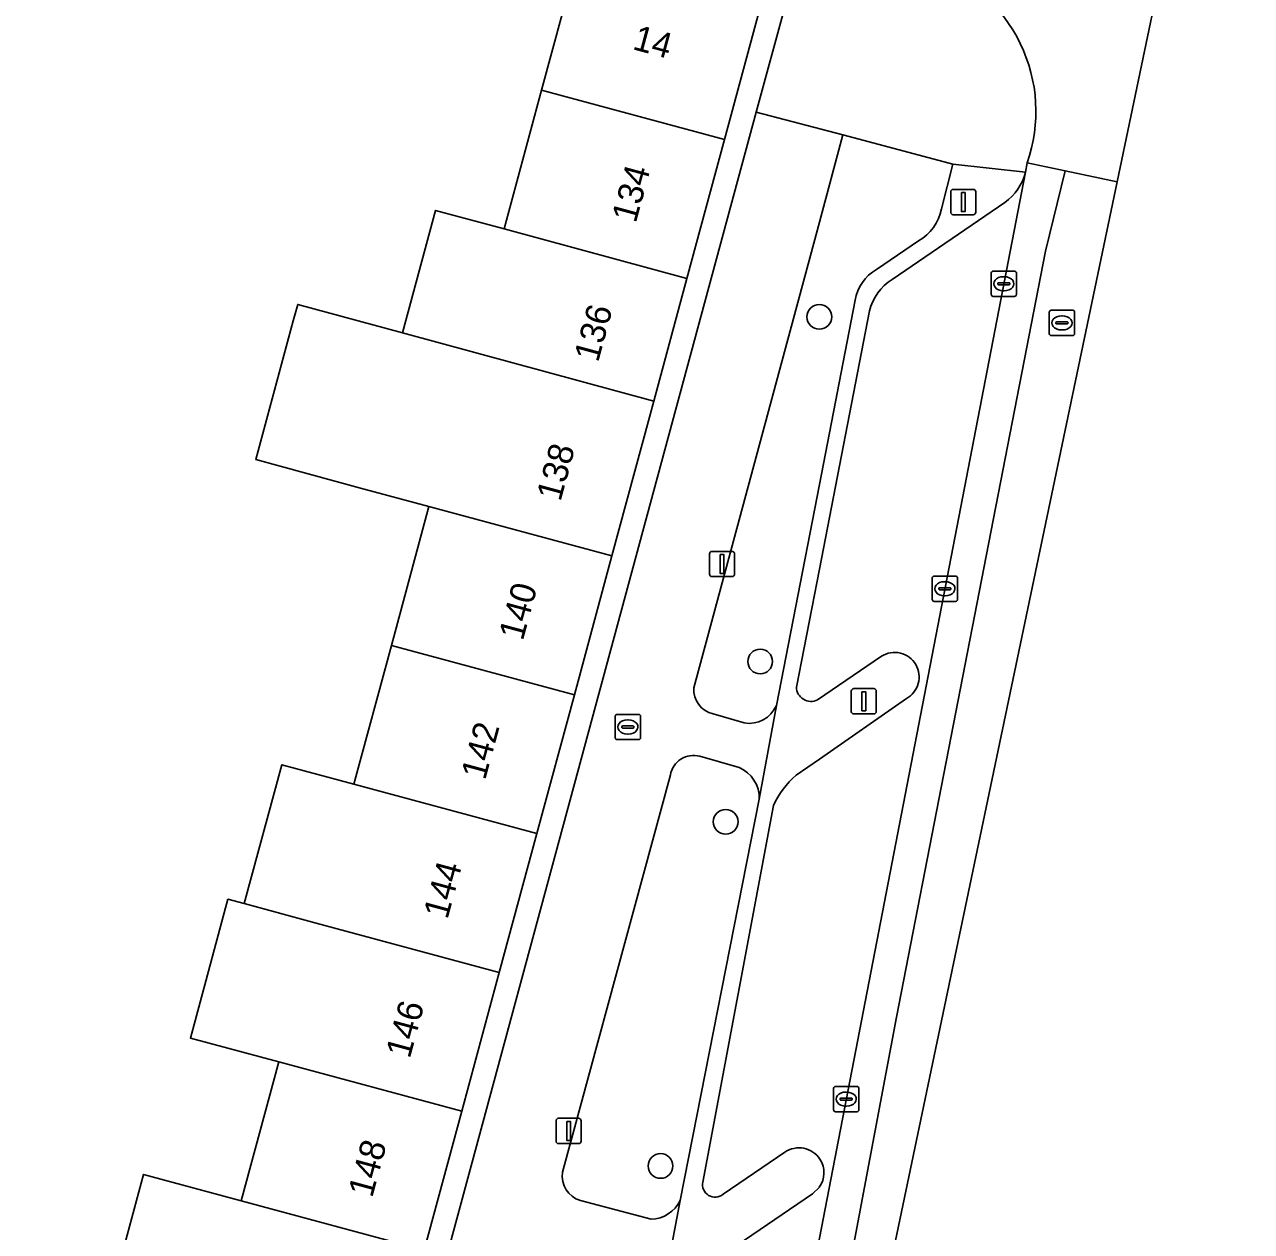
# Model space of a CAD drawing. Extents: x 159053 to 160042, y 380449 to 381423.
# Drawn here: x 159968.54 to 160017.1, y 381056.88 to 381104.65 of the extents above; entities that cross this region are included whole.
import ezdxf

# ---------------------------------------------------------------- set-up
doc = ezdxf.new("R2010")
doc.units = 0
for name, color, linetype in [('IMGEO_Boom', 7, 'Continuous'), ('IMGEO_Brandkraan', 7, 'Continuous'), ('IMGEO_Erf', 7, 'Continuous'), ('IMGEO_Groenvoorziening', 7, 'Continuous'), ('IMGEO_Kolk', 7, 'Continuous'), ('IMGEO_Lichtmast', 7, 'Continuous'), ('IMGEO_Pand', 7, 'Continuous'), ('IMGEO_Pand_nummerreeks', 7, 'Continuous'), ('IMGEO_Parkeervlak_open', 7, 'Continuous'), ('IMGEO_Rijbaan_lokaal_gesloten', 7, 'Continuous'), ('IMGEO_Rijbaan_lokaal_open', 7, 'Continuous'), ('IMGEO_Rioolput', 7, 'Continuous'), ('IMGEO_Voetpad_open', 7, 'Continuous')]:
    doc.layers.add(name, color=color, linetype=linetype)

msp = doc.modelspace()

# ---------------------------------------------------------------- linework, layer by layer
at = {"layer": 'IMGEO_Boom'}
for centre in [(159999.999, 381093.082), (159997.66, 381079.442), (159996.293, 381073.098), (159993.715, 381059.477)]:
    msp.add_circle(centre, 0.489, dxfattribs=at)
at = {"layer": 'IMGEO_Brandkraan'}
for p, q in [((159991.996, 381077.35), (159992.848, 381077.35)), ((159991.921, 381076.424), (159991.921, 381077.276)), ((159992.223, 381076.893), (159992.621, 381076.893)), ((159992.409, 381077.13), (159992.434, 381077.13)), ((159992.922, 381077.276), (159992.922, 381076.424)), ((159992.18, 381076.844), (159992.18, 381076.856)), ((159992.618, 381076.807), (159992.22, 381076.807)), ((159992.432, 381076.57), (159992.407, 381076.57)), ((159992.664, 381076.856), (159992.664, 381076.844)), ((159992.848, 381076.35), (159991.996, 381076.35))]:
    msp.add_line(p, q, dxfattribs=at)
for points in [[(159991.996, 381077.35), (159992.848, 381077.35)], [(159991.921, 381076.424), (159991.921, 381077.276)], [(159992.922, 381077.276), (159992.922, 381076.424)], [(159992.848, 381076.35), (159991.996, 381076.35)]]:
    msp.add_lwpolyline(points, dxfattribs=at)
for centre, radius, start, end in [((159991.998, 381077.274), 0.0765, 91.552, 178.448), ((159991.998, 381077.274), 0.0765, 91.552, 178.448), ((159992.846, 381077.274), 0.0765, 1.552, 88.448), ((159992.846, 381077.274), 0.0765, 1.552, 88.448), ((159992.22, 381076.853), 0.0403, 85.8775, 175.7526), ((159992.625, 381076.855), 0.0386, 1.7309, 96.639), ((159991.998, 381076.426), 0.0765, 181.552, 268.448), ((159991.998, 381076.426), 0.0765, 181.552, 268.448), ((159992.217, 381076.843), 0.0366, 178.938, 274.7102), ((159992.621, 381076.85), 0.043, 264.8664, 352.4533), ((159992.846, 381076.426), 0.0765, 271.552, 358.448), ((159992.846, 381076.426), 0.0765, 271.552, 358.448)]:
    msp.add_arc(centre, radius, start, end, dxfattribs=at)
for centre, major_axis, ratio, start_param, end_param in [((159992.408, 381076.85), (-0.387, 0.002), 0.722429, 4.712389, 7.853982), ((159992.433, 381076.85), (-0.39, 0.002), 0.717154, 1.570796, 4.712389)]:
    msp.add_ellipse(centre, major_axis=major_axis, ratio=ratio, start_param=start_param, end_param=end_param, dxfattribs=at)
at = {"layer": 'IMGEO_Erf'}
msp.add_lwpolyline([(159997.503, 381101.182), (159998.668, 381105.489), (159997.757, 381105.678), (159996.249, 381100.103), (159994.762, 381094.607), (159993.448, 381089.75), (159993.276, 381089.113), (159991.79, 381083.619), (159990.304, 381078.124), (159988.818, 381072.63), (159987.331, 381067.135), (159985.845, 381061.64), (159984.359, 381056.145), (159982.873, 381050.651), (159981.386, 381045.156), (159979.9, 381039.662), (159978.414, 381034.168), (159976.928, 381028.674), (159975.379, 381022.947), (159976.292, 381022.755)], close=True, dxfattribs=at)
for points in [[(159976.596, 381070.033), (159977.239, 381069.859), (159978.722, 381075.356), (159981.577, 381074.585), (159983.063, 381080.08), (159984.548, 381085.574), (159981.841, 381086.305), (159977.696, 381087.431), (159979.182, 381092.925), (159979.358, 381093.577), (159983.503, 381092.451), (159984.813, 381097.294), (159987.52, 381096.563), (159989.006, 381102.058), (159989.86, 381105.214)], [(159968.117, 381048.741), (159970.285, 381048.155), (159974.147, 381047.112), (159974.857, 381049.738), (159970.994, 381050.781), (159971.769, 381053.649), (159973.254, 381059.145), (159977.118, 381058.101), (159978.604, 381063.595), (159975.11, 381064.538), (159976.596, 381070.033)]]:
    msp.add_lwpolyline(points, dxfattribs=at)
at = {"layer": 'IMGEO_Groenvoorziening'}
for points in [[(160004.834, 381097.352), (160005.286, 381099.122), (160003.755, 381099.531), (160000.931, 381100.285), (160000, 381096.829), (159995.035, 381078.399)], [(160002.258, 381094.959), (160003.93, 381096.085)], [(159998.301, 381077.705), (160000, 381086.442), (160001.419, 381093.74)], [(159995.804, 381077.376), (159997.024, 381077.009)], [(159996.821, 381075.248), (159995.264, 381075.69)], [(159994.105, 381074.958), (159989.839, 381059.226)], [(159994.496, 381058.107), (159997.625, 381073.994)], [(159990.542, 381058.116), (159993.341, 381057.366)]]:
    msp.add_lwpolyline(points, dxfattribs=at)
for centre, radius, start, end in [((160002.951, 381097.74), 1.923, 300.6145, 348.3701), ((160003.153, 381093.445), 1.759, 120.5793, 170.3439), ((159995.992, 381078.318), 0.96, 175.1411, 258.7241), ((159997.213, 381078.182), 1.188, 260.8665, 336.3167), ((159995.022, 381074.79), 0.932, 74.9332, 169.6181), ((159996.289, 381074.022), 1.336, 358.7955, 66.5363), ((159990.801, 381059.058), 0.977, 170.0736, 254.6213), ((159993.299, 381058.703), 1.338, 271.8204, 333.5447)]:
    msp.add_arc(centre, radius, start, end, dxfattribs=at)
at = {"layer": 'IMGEO_Kolk'}
for p, q in [((160006.876, 381094.891), (160007.728, 381094.891)), ((160006.801, 381093.965), (160006.801, 381094.817)), ((160007.06, 381094.385), (160007.06, 381094.397)), ((160007.498, 381094.348), (160007.1, 381094.348)), ((160007.103, 381094.434), (160007.501, 381094.434)), ((160007.289, 381094.671), (160007.314, 381094.671)), ((160007.544, 381094.397), (160007.544, 381094.385)), ((160007.802, 381094.817), (160007.802, 381093.965)), ((160007.728, 381093.891), (160006.876, 381093.891)), ((160007.312, 381094.111), (160007.287, 381094.111)), ((160004.467, 381081.895), (160004.467, 381082.747)), ((160004.542, 381082.821), (160005.394, 381082.821)), ((160005.468, 381082.747), (160005.468, 381081.895)), ((160004.726, 381082.315), (160004.726, 381082.327)), ((160005.164, 381082.278), (160004.766, 381082.278)), ((160004.769, 381082.364), (160005.167, 381082.364)), ((160004.955, 381082.601), (160004.98, 381082.601)), ((160005.21, 381082.327), (160005.21, 381082.315)), ((160005.394, 381081.821), (160004.542, 381081.821)), ((160004.978, 381082.041), (160004.953, 381082.041)), ((160000.562, 381061.695), (160000.562, 381062.547)), ((160000.637, 381062.621), (160001.489, 381062.621)), ((160001.05, 381062.401), (160001.075, 381062.401)), ((160001.563, 381062.547), (160001.563, 381061.695)), ((160000.821, 381062.115), (160000.821, 381062.127)), ((160001.259, 381062.078), (160000.861, 381062.078)), ((160000.864, 381062.164), (160001.262, 381062.164)), ((160001.073, 381061.841), (160001.048, 381061.841)), ((160001.305, 381062.127), (160001.305, 381062.115)), ((160001.489, 381061.621), (160000.637, 381061.621))]:
    msp.add_line(p, q, dxfattribs=at)
for points in [[(160006.876, 381094.891), (160007.728, 381094.891)], [(160006.801, 381093.965), (160006.801, 381094.817)], [(160007.802, 381094.817), (160007.802, 381093.965)], [(160007.728, 381093.891), (160006.876, 381093.891)], [(160004.467, 381081.895), (160004.467, 381082.747)], [(160004.542, 381082.821), (160005.394, 381082.821)], [(160005.468, 381082.747), (160005.468, 381081.895)], [(160005.394, 381081.821), (160004.542, 381081.821)], [(160000.562, 381061.695), (160000.562, 381062.547)], [(160000.637, 381062.621), (160001.489, 381062.621)], [(160001.563, 381062.547), (160001.563, 381061.695)], [(160001.489, 381061.621), (160000.637, 381061.621)]]:
    msp.add_lwpolyline(points, dxfattribs=at)
for centre, radius, start, end in [((160006.878, 381094.815), 0.0765, 91.552, 178.448), ((160006.878, 381094.815), 0.0765, 91.552, 178.448), ((160007.726, 381094.815), 0.0765, 1.552, 88.448), ((160007.726, 381094.815), 0.0765, 1.552, 88.448), ((160007.1, 381094.394), 0.0403, 85.8775, 175.7526), ((160007.097, 381094.384), 0.0366, 178.938, 274.7102), ((160007.501, 381094.391), 0.043, 264.8664, 352.4533), ((160007.505, 381094.396), 0.0386, 1.7309, 96.639), ((160006.878, 381093.967), 0.0765, 181.552, 268.448), ((160006.878, 381093.967), 0.0765, 181.552, 268.448), ((160007.726, 381093.967), 0.0765, 271.552, 358.448), ((160007.726, 381093.967), 0.0765, 271.552, 358.448), ((160004.544, 381082.745), 0.0765, 91.552, 178.448), ((160004.544, 381082.745), 0.0765, 91.552, 178.448), ((160005.392, 381082.745), 0.0765, 1.552, 88.448), ((160005.392, 381082.745), 0.0765, 1.552, 88.448), ((160004.766, 381082.324), 0.0403, 85.8775, 175.7526), ((160004.763, 381082.314), 0.0366, 178.938, 274.7102), ((160005.167, 381082.321), 0.043, 264.8664, 352.4533), ((160005.171, 381082.326), 0.0386, 1.7309, 96.639), ((160004.544, 381081.897), 0.0765, 181.552, 268.448), ((160004.544, 381081.897), 0.0765, 181.552, 268.448), ((160005.392, 381081.897), 0.0765, 271.552, 358.448), ((160005.392, 381081.897), 0.0765, 271.552, 358.448), ((160000.639, 381062.545), 0.0765, 91.552, 178.448), ((160000.639, 381062.545), 0.0765, 91.552, 178.448), ((160001.487, 381062.545), 0.0765, 1.552, 88.448), ((160001.487, 381062.545), 0.0765, 1.552, 88.448), ((160000.861, 381062.124), 0.0403, 85.8775, 175.7526), ((160000.858, 381062.114), 0.0366, 178.938, 274.7102), ((160001.262, 381062.121), 0.043, 264.8664, 352.4533), ((160001.266, 381062.126), 0.0386, 1.7309, 96.639), ((160000.639, 381061.697), 0.0765, 181.552, 268.448), ((160000.639, 381061.697), 0.0765, 181.552, 268.448), ((160001.487, 381061.697), 0.0765, 271.552, 358.448), ((160001.487, 381061.697), 0.0765, 271.552, 358.448)]:
    msp.add_arc(centre, radius, start, end, dxfattribs=at)
for centre, major_axis, ratio, start_param, end_param in [((160007.288, 381094.391), (-0.387, 0.002), 0.722429, 4.712389, 7.853982), ((160007.313, 381094.391), (-0.39, 0.002), 0.717154, 1.570796, 4.712389), ((160004.954, 381082.321), (-0.387, 0.002), 0.722429, 4.712389, 7.853982), ((160004.979, 381082.321), (-0.39, 0.002), 0.717154, 1.570796, 4.712389), ((160001.049, 381062.121), (-0.387, 0.002), 0.722429, 4.712389, 7.853982), ((160001.074, 381062.121), (-0.39, 0.002), 0.717154, 1.570796, 4.712389)]:
    msp.add_ellipse(centre, major_axis=major_axis, ratio=ratio, start_param=start_param, end_param=end_param, dxfattribs=at)
at = {"layer": 'IMGEO_Lichtmast'}
for p, q in [((160005.201, 381097.227), (160005.201, 381098.027)), ((160005.201, 381098.027), (160005.201, 381097.227)), ((160005.301, 381098.127), (160006.091, 381098.127)), ((160006.091, 381098.127), (160005.301, 381098.127)), ((160006.191, 381098.027), (160006.191, 381097.227)), ((160006.191, 381097.227), (160006.191, 381098.027)), ((160006.091, 381097.127), (160005.301, 381097.127)), ((160005.301, 381097.127), (160006.091, 381097.127)), ((159995.654, 381082.902), (159995.654, 381083.702)), ((159995.654, 381083.702), (159995.654, 381082.902)), ((159995.754, 381083.802), (159996.544, 381083.802)), ((159996.544, 381083.802), (159995.754, 381083.802)), ((159996.644, 381083.702), (159996.644, 381082.902)), ((159996.644, 381082.902), (159996.644, 381083.702)), ((159996.544, 381082.802), (159995.754, 381082.802)), ((159995.754, 381082.802), (159996.544, 381082.802)), ((160001.364, 381078.368), (160002.154, 381078.368)), ((160002.154, 381078.368), (160001.364, 381078.368)), ((160001.264, 381077.468), (160001.264, 381078.268)), ((160001.264, 381078.268), (160001.264, 381077.468)), ((160002.254, 381078.268), (160002.254, 381077.468)), ((160002.254, 381077.468), (160002.254, 381078.268)), ((160002.154, 381077.368), (160001.364, 381077.368)), ((160001.364, 381077.368), (160002.154, 381077.368)), ((159989.681, 381061.362), (159990.471, 381061.362)), ((159990.471, 381061.362), (159989.681, 381061.362)), ((159989.581, 381060.462), (159989.581, 381061.262)), ((159989.581, 381061.262), (159989.581, 381060.462)), ((159990.571, 381061.262), (159990.571, 381060.462)), ((159990.571, 381060.462), (159990.571, 381061.262)), ((159990.471, 381060.362), (159989.681, 381060.362)), ((159989.681, 381060.362), (159990.471, 381060.362))]:
    msp.add_line(p, q, dxfattribs=at)
for points in [[(160005.621, 381098.002), (160005.771, 381098.002), (160005.771, 381097.252), (160005.621, 381097.252), (160005.621, 381098.002)], [(159996.074, 381083.677), (159996.224, 381083.677), (159996.224, 381082.927), (159996.074, 381082.927), (159996.074, 381083.677)], [(160001.684, 381078.243), (160001.834, 381078.243), (160001.834, 381077.493), (160001.684, 381077.493), (160001.684, 381078.243)], [(159990.001, 381061.237), (159990.151, 381061.237), (159990.151, 381060.487), (159990.001, 381060.487), (159990.001, 381061.237)]]:
    msp.add_lwpolyline(points, dxfattribs=at)
for centre, start, end in [((160005.301, 381098.027), 90, 180), ((160005.301, 381098.027), 90, 180), ((160006.091, 381098.027), 0, 90), ((160006.091, 381098.027), 360, 90), ((160005.301, 381097.227), 180, 270), ((160005.301, 381097.227), 180, 270), ((160006.091, 381097.227), 270, 0), ((160006.091, 381097.227), 270, 0), ((159995.754, 381083.702), 90, 180), ((159995.754, 381083.702), 90, 180), ((159996.544, 381083.702), 0, 90), ((159996.544, 381083.702), 360, 90), ((159995.754, 381082.902), 180, 270), ((159995.754, 381082.902), 180, 270), ((159996.544, 381082.902), 270, 0), ((159996.544, 381082.902), 270, 0), ((160001.364, 381078.268), 90, 180), ((160001.364, 381078.268), 90, 180), ((160002.154, 381078.268), 0, 90), ((160002.154, 381078.268), 360, 90), ((160001.364, 381077.468), 180, 270), ((160001.364, 381077.468), 180, 270), ((160002.154, 381077.468), 270, 0), ((160002.154, 381077.468), 270, 0), ((159989.681, 381061.262), 90, 180), ((159989.681, 381061.262), 90, 180), ((159990.471, 381061.262), 0, 90), ((159990.471, 381061.262), 360, 90), ((159989.681, 381060.462), 180, 270), ((159989.681, 381060.462), 180, 270), ((159990.471, 381060.462), 270, 0), ((159990.471, 381060.462), 270, 0)]:
    msp.add_arc(centre, 0.1, start, end, dxfattribs=at)
at = {"layer": 'IMGEO_Pand'}
for points in [[(159996.249, 381100.103), (159997.757, 381105.678), (159986.715, 381108.664), (159986.065, 381106.259), (159989.86, 381105.214), (159989.006, 381102.058)], [(159994.762, 381094.607), (159996.249, 381100.103), (159989.006, 381102.058), (159987.52, 381096.563)], [(159994.762, 381094.607), (159987.52, 381096.563), (159984.813, 381097.294), (159983.503, 381092.451), (159993.448, 381089.75)], [(159993.276, 381089.113), (159993.448, 381089.75), (159983.503, 381092.451), (159979.358, 381093.577), (159979.182, 381092.925), (159977.696, 381087.431), (159981.841, 381086.305), (159984.548, 381085.574), (159991.79, 381083.619)], [(159983.063, 381080.08), (159990.304, 381078.124), (159991.79, 381083.619), (159984.548, 381085.574)], [(159983.063, 381080.08), (159981.577, 381074.585), (159988.818, 381072.63), (159990.304, 381078.124)], [(159988.818, 381072.63), (159981.577, 381074.585), (159978.722, 381075.356), (159977.239, 381069.859), (159980.091, 381069.09), (159987.331, 381067.135)], [(159987.331, 381067.135), (159980.091, 381069.09), (159977.239, 381069.859), (159976.596, 381070.033), (159975.11, 381064.538), (159978.604, 381063.595), (159985.845, 381061.64)], [(159978.604, 381063.595), (159977.118, 381058.101), (159984.359, 381056.145), (159985.845, 381061.64)], [(159984.359, 381056.145), (159977.118, 381058.101), (159973.254, 381059.145), (159971.769, 381053.649), (159975.633, 381052.606), (159982.873, 381050.651)]]:
    msp.add_lwpolyline(points, close=True, dxfattribs=at)
at = {"layer": 'IMGEO_Parkeervlak_open'}
for points in [[(159994.509, 381028.075), (160000, 381056.621), (160008.157, 381098.807)], [(160007.346, 381097.611), (160002.882, 381094.566)], [(160001.989, 381093.32), (160000, 381083.102), (159999.091, 381078.432)], [(159999.93, 381077.923), (160002.459, 381079.648)], [(160003.447, 381077.977), (160000, 381075.577), (159999.084, 381074.939)], [(159998.183, 381073.744), (159995.386, 381058.84)], [(159996.194, 381058.357), (159998.634, 381060.021)], [(160000, 381058.631), (159999.723, 381058.369), (159995.256, 381055.321)]]:
    msp.add_lwpolyline(points, dxfattribs=at)
for centre, radius, start, end in [((160006.094, 381099.333), 2.129, 306.0224, 345.6957), ((160003.957, 381092.852), 2.023, 122.1057, 166.6365), ((160002.983, 381078.838), 0.964, 30.0993, 122.9029), ((160002.984, 381078.828), 0.968, 298.5473, 30.6903), ((159999.672, 381078.443), 0.581, 181.1199, 296.3918), ((160001.252, 381072.367), 3.363, 130.1296, 155.8397), ((159999.194, 381059.201), 0.993, 33.2915, 124.3266), ((159999.194, 381059.206), 0.99, 324.4756, 33.0582), ((159995.876, 381058.743), 0.5, 168.8287, 309.4317)]:
    msp.add_arc(centre, radius, start, end, dxfattribs=at)
at = {"layer": 'IMGEO_Rijbaan_lokaal_gesloten'}
for points in [[(160003.048, 381065.36), (160008.945, 381095.683), (160009.735, 381098.858), (160008.226, 381099.179), (160008.157, 381098.807), (160000, 381056.621), (159994.509, 381028.075), (159993.962, 381025.323), (159995.456, 381025.02), (159995.883, 381027.234)], [(159996.492, 381024.81), (159998.48, 381034.852), (160011.786, 381098.422), (160011.786, 381098.422), (160009.735, 381098.858), (160008.945, 381095.683), (160003.048, 381065.36), (159995.883, 381027.234), (159995.456, 381025.02), (159996.492, 381024.81)]]:
    msp.add_lwpolyline(points, close=True, dxfattribs=at)
at = {"layer": 'IMGEO_Rijbaan_lokaal_open'}
for points in [[(160011.786, 381098.422), (160015.579, 381116.542), (160017.102, 381119.905), (160015.49, 381120.376), (160014.126, 381120.775), (160011.615, 381113.616)], [(160008.226, 381099.179), (160009.735, 381098.858), (160011.786, 381098.422), (160011.786, 381098.422)]]:
    msp.add_lwpolyline(points, dxfattribs=at)
msp.add_arc((160002.421, 381101.212), 6.15, 340.6952, 71.1853, dxfattribs=at)
at = {"layer": 'IMGEO_Rioolput'}
for p, q in [((160009.1, 381092.418), (160009.1, 381093.27)), ((160009.175, 381093.344), (160010.027, 381093.344)), ((160009.588, 381093.124), (160009.613, 381093.124)), ((160010.101, 381093.27), (160010.101, 381092.418)), ((160009.359, 381092.838), (160009.359, 381092.85)), ((160009.797, 381092.801), (160009.399, 381092.801)), ((160009.402, 381092.887), (160009.8, 381092.887)), ((160009.611, 381092.564), (160009.586, 381092.564)), ((160009.843, 381092.85), (160009.843, 381092.838)), ((160010.027, 381092.344), (160009.175, 381092.344))]:
    msp.add_line(p, q, dxfattribs=at)
for points in [[(160009.1, 381092.418), (160009.1, 381093.27)], [(160009.175, 381093.344), (160010.027, 381093.344)], [(160010.101, 381093.27), (160010.101, 381092.418)], [(160010.027, 381092.344), (160009.175, 381092.344)]]:
    msp.add_lwpolyline(points, dxfattribs=at)
for centre, radius, start, end in [((160009.177, 381093.268), 0.0765, 91.552, 178.448), ((160009.177, 381093.268), 0.0765, 91.552, 178.448), ((160009.804, 381092.849), 0.0386, 1.7309, 96.639), ((160010.025, 381093.268), 0.0765, 1.552, 88.448), ((160010.025, 381093.268), 0.0765, 1.552, 88.448), ((160009.177, 381092.42), 0.0765, 181.552, 268.448), ((160009.177, 381092.42), 0.0765, 181.552, 268.448), ((160009.399, 381092.847), 0.0403, 85.8775, 175.7526), ((160009.396, 381092.837), 0.0366, 178.938, 274.7102), ((160009.8, 381092.844), 0.043, 264.8664, 352.4533), ((160010.025, 381092.42), 0.0765, 271.552, 358.448), ((160010.025, 381092.42), 0.0765, 271.552, 358.448)]:
    msp.add_arc(centre, radius, start, end, dxfattribs=at)
for centre, major_axis, ratio, start_param, end_param in [((160009.587, 381092.844), (-0.387, 0.002), 0.722429, 4.712389, 7.853982), ((160009.612, 381092.844), (-0.39, 0.002), 0.717154, 1.570796, 4.712389)]:
    msp.add_ellipse(centre, major_axis=major_axis, ratio=ratio, start_param=start_param, end_param=end_param, dxfattribs=at)
at = {"layer": 'IMGEO_Voetpad_open'}
for points in [[(159938.32, 381135.838), (159939.17, 381133.166), (159954.139, 381126.23), (159953.995, 381125.49), (159926.119, 381123.67), (159925.699, 381120.483), (159962.168, 381122.621), (159962.258, 381121.15), (159962.308, 381120.311), (159966.678, 381118.118), (159968.178, 381117.509), (159971.799, 381115.693), (159986.715, 381108.664), (159997.757, 381105.678), (159998.668, 381105.489), (159997.503, 381101.182), (160000.931, 381100.285), (160003.755, 381099.531), (160005.286, 381099.122), (160008.157, 381098.807), (160008.226, 381099.179)], [(159995.035, 381078.399), (160000, 381096.829), (160000.931, 381100.285), (159997.503, 381101.182), (159976.292, 381022.755), (159981.015, 381022.9)], [(160008.157, 381098.807), (160005.286, 381099.122), (160004.834, 381097.352)], [(160002.882, 381094.566), (160007.346, 381097.611)], [(160003.93, 381096.085), (160002.258, 381094.959)], [(160001.419, 381093.74), (160000, 381086.442), (159998.301, 381077.705), (159997.625, 381073.994), (159994.496, 381058.107), (159993.779, 381054.336), (159990.717, 381038.569), (159989.997, 381034.827), (159988.246, 381025.596), (159987.94, 381024.093), (159989.855, 381025.884)], [(159999.091, 381078.432), (160000, 381083.102), (160001.989, 381093.32)], [(160002.459, 381079.648), (159999.93, 381077.923)], [(159999.084, 381074.939), (160000, 381075.577), (160003.447, 381077.977)], [(159997.024, 381077.009), (159995.804, 381077.376)], [(159997.625, 381073.994), (159998.301, 381077.705)], [(159995.264, 381075.69), (159996.821, 381075.248)], [(159989.839, 381059.226), (159994.105, 381074.958)], [(159995.386, 381058.84), (159998.183, 381073.744)], [(159998.634, 381060.021), (159996.194, 381058.357)], [(159999.723, 381058.369), (160000, 381058.631)], [(159993.341, 381057.366), (159990.542, 381058.116)], [(159993.779, 381054.336), (159994.496, 381058.107)], [(159995.256, 381055.321), (159999.723, 381058.369)]]:
    msp.add_lwpolyline(points, dxfattribs=at)
for centre, radius, start, end in [((160002.421, 381101.212), 6.15, 340.6952, 71.1853), ((160006.094, 381099.333), 2.129, 306.0224, 345.6957), ((160002.951, 381097.74), 1.923, 300.6145, 348.3701), ((160003.153, 381093.445), 1.759, 120.5793, 170.3439), ((160003.957, 381092.852), 2.023, 122.1057, 166.6365), ((160002.983, 381078.838), 0.964, 30.0993, 122.9029), ((160002.984, 381078.828), 0.968, 298.5473, 30.6903), ((159995.992, 381078.318), 0.96, 175.1411, 258.7241), ((159999.672, 381078.443), 0.581, 181.1199, 296.3918), ((159997.213, 381078.182), 1.188, 260.8665, 336.3167), ((159995.022, 381074.79), 0.932, 74.9332, 169.6181), ((159996.289, 381074.022), 1.336, 358.7955, 66.5363), ((160001.252, 381072.367), 3.363, 130.1296, 155.8397), ((159999.194, 381059.201), 0.993, 33.2915, 124.3266), ((159999.194, 381059.206), 0.99, 324.4756, 33.0582), ((159990.801, 381059.058), 0.977, 170.0736, 254.6213), ((159995.876, 381058.743), 0.5, 168.8287, 309.4317), ((159993.299, 381058.703), 1.338, 271.8204, 333.5447)]:
    msp.add_arc(centre, radius, start, end, dxfattribs=at)

# ---------------------------------------------------------------- texts
at = {"layer": 'IMGEO_Pand_nummerreeks'}
for s, rotation, p in [('14', 344.8679, (159992.57, 381103.683)), ('134', 74.8642, (159992.734, 381096.762)), ('136', 74.8627, (159991.243, 381091.251)), ('138', 74.8627, (159989.755, 381085.744)), ('140', 74.8642, (159988.264, 381080.233)), ('142', 74.8642, (159986.771, 381074.716)), ('144', 74.8627, (159985.281, 381069.207)), ('146', 74.8627, (159983.79, 381063.696)), ('148', 74.8642, (159982.301, 381058.189))]:
    msp.add_text(s, height=1, rotation=rotation, dxfattribs=at).set_placement(p)

doc.saveas('drawing.dxf')
